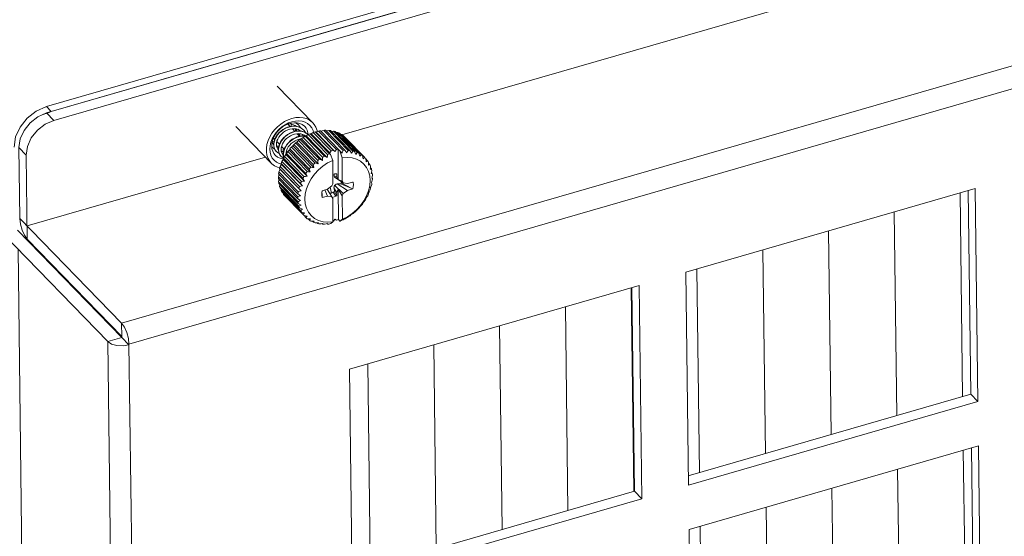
# Model space of a CAD drawing. Header units: millimetres. Extents: x 3925 to 5043, y -86 to 778.
# Tile 291 of 439: x 4825 to 4848, y 340 to 352. Entities that reach past the tile are written whole.
import ezdxf

# ---------------------------------------------------------------- set-up
doc = ezdxf.new("R2010")
doc.units = ezdxf.units.MM
doc.header["$LTSCALE"] = 46.255
for name, color, linetype in [('H30K-DUST-FIDXF_CONTINUOUS_LINE', 7, 'CONTINUOUS'), ('H30K-FOG-FILDXF_CONTINUOUS_LINE', 7, 'CONTINUOUS'), ('H30K-SPONGE-DXF_CONTINUOUS_LINE', 7, 'CONTINUOUS'), ('SW3DPS-52-39DXF_CONTINUOUS_LINE', 7, 'CONTINUOUS')]:
    doc.layers.add(name, color=color, linetype=linetype)

msp = doc.modelspace()

# ---------------------------------------------------------------- linework, layer by layer
at = {"layer": 'H30K-DUST-FIDXF_CONTINUOUS_LINE', "color": 7, "linetype": 'Continuous', "lineweight": 0}
for p, q in [((4846.9541, 347.9944), (4847.0154, 343.1546)), ((4845.3919, 347.5429), (4845.4532, 342.7031)), ((4843.8294, 347.0912), (4843.8907, 342.2514)), ((4842.2667, 346.6395), (4842.3279, 341.7997)), ((4840.7036, 346.1878), (4840.7649, 341.348)), ((4839.1402, 345.7359), (4839.2014, 340.9008)), ((4837.5765, 345.2839), (4837.6378, 340.4441)), ((4836.0125, 344.8319), (4836.0738, 339.9921)), ((4834.4483, 344.3798), (4834.5096, 339.54)), ((4832.8837, 343.9275), (4832.945, 339.0877)), ((4847.0316, 341.8741), (4847.0929, 337.0343)), ((4845.4694, 341.4225), (4845.5307, 336.5827)), ((4843.907, 340.9709), (4843.9682, 336.1311)), ((4842.3442, 340.5192), (4842.4055, 335.6794)), ((4840.7811, 340.0674), (4840.8424, 335.2276))]:
    msp.add_line(p, q, dxfattribs=at)
at = {"layer": 'H30K-FOG-FILDXF_CONTINUOUS_LINE', "color": 7, "linetype": 'Continuous', "lineweight": 0}
for p, q in [((4825.2492, 349.8935), (4894.3667, 369.8708)), ((4825.4219, 349.7154), (4894.5394, 369.6928)), ((4827.031, 344.8931), (4897.4798, 365.2553)), ((4827.2077, 344.3993), (4897.6565, 364.7615)), ((4858.8516, 357.0542), (4832.2669, 349.3703)), ((4825.4219, 349.7154), (4825.2492, 349.8935)), ((4824.6129, 347.386), (4824.5916, 349.0697)), ((4824.7643, 348.8916), (4824.5916, 349.0697)), ((4824.7896, 346.8922), (4824.7643, 348.8916)), ((4830.4502, 348.8452), (4824.7856, 347.2079)), ((4847.3151, 348.0987), (4840.4366, 346.1106)), ((4847.2065, 343.2098), (4847.1452, 348.0496)), ((4847.3793, 343.0318), (4847.3151, 348.0987)), ((4824.6129, 347.386), (4824.6276, 347.2516)), ((4824.6129, 347.386), (4827.031, 344.8931)), ((4826.7025, 344.4602), (4824.2267, 347.0124)), ((4827.0353, 344.5564), (4824.5596, 347.1086)), ((4824.7232, 346.9844), (4824.7896, 346.8922)), ((4824.7896, 346.8922), (4827.035, 344.5774)), ((4824.9216, 319.0643), (4824.5722, 346.6562)), ((4840.4366, 346.1106), (4840.5008, 341.0437)), ((4839.3272, 345.7899), (4832.4487, 343.8018)), ((4839.3914, 340.723), (4839.3272, 345.7899)), ((4839.2186, 340.901), (4839.1573, 345.7408)), ((4827.031, 344.8931), (4827.035, 344.5774)), ((4826.7025, 344.4602), (4827.0353, 344.5564)), ((4827.0519, 316.8682), (4826.7025, 344.4602)), ((4827.035, 344.5774), (4827.0353, 344.5564)), ((4827.208, 344.3783), (4827.0353, 344.5564)), ((4827.5577, 316.7653), (4827.2077, 344.3993)), ((4832.4487, 343.8018), (4832.5129, 338.7349)), ((4840.4979, 341.2708), (4847.2065, 343.2098)), ((4847.3793, 343.0318), (4847.2065, 343.2098)), ((4840.5008, 341.0437), (4847.3793, 343.0318)), ((4847.3926, 341.9784), (4840.5141, 339.9903)), ((4847.284, 337.0895), (4847.2227, 341.9293)), ((4847.4568, 336.9114), (4847.3926, 341.9784)), ((4832.51, 338.962), (4839.2186, 340.901)), ((4839.3914, 340.723), (4839.2186, 340.901)), ((4832.5129, 338.7349), (4839.3914, 340.723)), ((4840.5141, 339.9903), (4840.5783, 334.9233))]:
    msp.add_line(p, q, dxfattribs=at)
for points in [[(4824.5916, 349.0697), (4824.6217, 349.2742), (4824.714, 349.4776), (4824.8595, 349.6598), (4825.0439, 349.8031), (4825.2492, 349.8935)], [(4825.4219, 349.7154), (4825.2166, 349.6251), (4825.0322, 349.4817), (4824.8867, 349.2995), (4824.7944, 349.0961), (4824.7643, 348.8916)], [(4824.6276, 347.2516), (4824.6663, 347.1106), (4824.7232, 346.9844)], [(4827.031, 344.8931), (4827.0974, 344.8009), (4827.1543, 344.6747), (4827.1931, 344.5337), (4827.2077, 344.3993)], [(4826.7025, 344.4602), (4826.7939, 344.3993), (4826.9221, 344.3624), (4827.0675, 344.355), (4827.208, 344.3783)]]:
    msp.add_lwpolyline(points, dxfattribs=at)
at = {"layer": 'H30K-SPONGE-DXF_CONTINUOUS_LINE', "color": 7, "linetype": 'Continuous', "lineweight": 0}
for p, q in [((4825.245, 350.0442), (4894.1406, 369.9575)), ((4825.3602, 349.9255), (4894.2558, 369.8388)), ((4825.0055, 349.9388), (4825.245, 350.0442)), ((4825.245, 350.0442), (4825.3602, 349.9255)), ((4825.3602, 349.9255), (4825.2554, 349.8794)), ((4826.9768, 344.6374), (4826.9771, 344.6164))]:
    msp.add_line(p, q, dxfattribs=at)
for points in [[(4894.2817, 369.8459), (4894.279, 369.8452), (4894.2736, 369.8437), (4894.2709, 369.843), (4894.2654, 369.8415), (4894.2627, 369.8408), (4825.3602, 349.9255)], [(4824.4777, 349.0832), (4824.5129, 349.3218), (4824.6206, 349.559), (4824.7903, 349.7716), (4825.0055, 349.9388)], [(4825.3602, 349.9255), (4825.3303, 349.9164), (4825.3006, 349.9061), (4825.271, 349.8949), (4825.2415, 349.8825), (4825.2121, 349.8692), (4825.1804, 349.8534)]]:
    msp.add_lwpolyline(points, dxfattribs=at)
at = {"layer": 'SW3DPS-52-39DXF_CONTINUOUS_LINE', "color": 7, "linetype": 'Continuous', "lineweight": 0}
for p, q in [((4830.731, 350.5306), (4831.5748, 349.6607)), ((4829.744, 349.5732), (4830.5878, 348.7033)), ((4831.0348, 349.5719), (4830.9816, 349.6267)), ((4830.9826, 349.6257), (4830.9831, 349.6274)), ((4831.1476, 349.4557), (4831.089, 349.5161)), ((4831.1167, 349.6143), (4831.1567, 349.5933)), ((4831.139, 349.6026), (4831.1481, 349.5807)), ((4831.1494, 349.5806), (4831.14, 349.6021)), ((4831.1567, 349.5933), (4831.1778, 349.5764)), ((4831.166, 349.5781), (4831.1594, 349.5912)), ((4831.2057, 349.6364), (4831.165, 349.6605)), ((4831.187, 349.6493), (4831.1651, 349.6605)), ((4831.2285, 349.6177), (4831.187, 349.6493)), ((4831.1917, 349.6551), (4831.1914, 349.6593)), ((4831.2405, 349.6062), (4831.2057, 349.6364)), ((4831.2407, 349.6059), (4831.2285, 349.6177)), ((4831.2548, 349.5902), (4831.2405, 349.6062)), ((4831.2407, 349.6059), (4831.2405, 349.6062)), ((4831.3328, 349.5089), (4831.2888, 349.539)), ((4830.6398, 349.2942), (4830.6406, 349.2943)), ((4830.6706, 349.2634), (4830.6401, 349.2948)), ((4831.1551, 349.4568), (4831.1578, 349.4635)), ((4831.194, 349.4627), (4831.1901, 349.5099)), ((4831.2602, 349.3395), (4831.2017, 349.3999)), ((4831.2559, 349.2736), (4831.3073, 349.2833)), ((4831.3532, 349.4899), (4831.3328, 349.5089)), ((4831.3456, 349.3134), (4831.8062, 348.8385)), ((4831.3533, 349.4898), (4831.3532, 349.4899)), ((4831.3805, 349.362), (4831.4032, 349.344)), ((4831.3904, 349.3398), (4831.851, 348.865)), ((4831.3992, 349.3424), (4831.3929, 349.3435)), ((4831.918, 348.8304), (4831.4167, 349.3472)), ((4831.4623, 349.3767), (4831.4219, 349.4104)), ((4831.4649, 349.3784), (4831.9255, 348.9035)), ((4831.5112, 349.3992), (4831.9718, 348.9243)), ((4831.9767, 348.9423), (4831.5332, 349.3995)), ((4831.5876, 349.4282), (4832.0107, 348.992)), ((4831.6347, 349.443), (4832.0578, 349.0068)), ((4831.638, 349.4418), (4831.6347, 349.443)), ((4831.6515, 349.4366), (4831.638, 349.4418)), ((4832.095, 348.9794), (4831.6515, 349.4366)), ((4831.7114, 349.462), (4832.1346, 349.0258)), ((4831.7583, 349.4704), (4832.2189, 348.9956)), ((4831.8339, 349.479), (4832.2945, 349.0042)), ((4831.8797, 349.481), (4832.3403, 349.0061)), ((4831.9528, 349.4789), (4832.4134, 349.0041)), ((4831.9965, 349.4744), (4832.4571, 348.9995)), ((4832.0657, 349.4617), (4832.0157, 349.4547)), ((4832.0657, 349.4617), (4832.5263, 348.9869)), ((4832.1065, 349.4508), (4832.5671, 348.9759)), ((4832.1703, 349.4278), (4832.1307, 349.4258)), ((4832.1703, 349.4278), (4832.6309, 348.953)), ((4832.2075, 349.4106), (4832.6681, 348.9358)), ((4832.2648, 349.3778), (4832.2383, 349.3789)), ((4832.2648, 349.3778), (4832.7254, 348.9029)), ((4832.2976, 349.3547), (4832.7582, 348.8799)), ((4832.3472, 349.3126), (4832.3371, 349.3141)), ((4832.3472, 349.3126), (4832.8078, 348.8378)), ((4832.3626, 349.2973), (4832.8081, 348.8381)), ((4830.6009, 349.0898), (4830.6044, 349.0853)), ((4830.601, 349.0892), (4830.6047, 349.0851)), ((4830.6013, 349.0861), (4830.6045, 349.086)), ((4830.6044, 349.0853), (4830.6047, 349.0851)), ((4830.6244, 349.1636), (4830.6092, 349.1976)), ((4830.6459, 349.1339), (4830.6244, 349.1636)), ((4830.6478, 349.1384), (4830.6373, 349.1458)), ((4830.6374, 349.1457), (4830.6478, 349.137)), ((4830.6478, 349.1319), (4830.6459, 349.1339)), ((4830.7832, 349.1473), (4830.7207, 349.2118)), ((4830.7666, 349.1039), (4830.7697, 349.1048)), ((4830.8273, 349.0705), (4830.8544, 349.0739)), ((4830.85, 349.0784), (4830.8284, 349.0752)), ((4830.896, 349.031), (4830.8334, 349.0956)), ((4831.0665, 349.0814), (4831.5271, 348.6066)), ((4831.6014, 348.5944), (4831.1001, 349.1112)), ((4831.1269, 349.1433), (4831.5875, 348.6685)), ((4831.1659, 349.1793), (4831.6265, 348.7045)), ((4831.6993, 348.6849), (4831.198, 349.2017)), ((4831.2323, 349.2345), (4831.6929, 348.7597)), ((4831.2745, 349.266), (4831.7351, 348.7912)), ((4831.8055, 348.7641), (4831.3042, 349.2809)), ((4830.6972, 348.9908), (4830.7091, 348.9775)), ((4830.7089, 348.9777), (4830.7091, 348.9775)), ((4830.7605, 349.0162), (4830.7544, 349.022)), ((4830.7544, 349.022), (4830.7547, 349.0216)), ((4830.7547, 349.0216), (4830.7605, 349.016)), ((4830.7802, 348.9255), (4830.8016, 348.8858)), ((4830.8016, 348.8858), (4830.8215, 348.8615)), ((4830.8098, 348.8748), (4830.8218, 348.8613)), ((4830.8215, 348.8615), (4830.8218, 348.8613)), ((4830.8622, 348.9113), (4830.8732, 348.9113)), ((4830.8732, 348.9), (4830.867, 348.9058)), ((4830.867, 348.9058), (4830.8674, 348.9054)), ((4830.8674, 348.9054), (4830.8732, 348.8998)), ((4830.8757, 348.8212), (4830.881, 348.8191)), ((4830.8785, 348.8145), (4831.3391, 348.3397)), ((4830.9033, 348.8595), (4831.3639, 348.3847)), ((4830.9359, 348.9027), (4830.9355, 348.906)), ((4830.9363, 348.9163), (4830.9422, 348.9173)), ((4831.4379, 348.3868), (4830.9366, 348.9036)), ((4830.9455, 348.977), (4830.9479, 348.9775)), ((4830.9669, 348.958), (4830.9461, 348.9794)), ((4830.9483, 348.9313), (4831.4089, 348.4564)), ((4830.9785, 348.9741), (4831.4391, 348.4992)), ((4831.5137, 348.4944), (4831.0124, 349.0112)), ((4831.0316, 349.0416), (4831.4922, 348.5667)), ((4831.851, 348.865), (4831.918, 348.8304)), ((4831.9526, 348.954), (4831.9989, 348.9063)), ((4831.9526, 348.954), (4831.9767, 348.9423)), ((4831.9718, 348.9243), (4831.9989, 348.9063)), ((4831.9767, 348.9423), (4832.0107, 348.992)), ((4831.9989, 348.9063), (4832.0479, 348.766)), ((4832.0578, 349.0068), (4832.095, 348.9794)), ((4832.095, 348.9794), (4832.1346, 349.0258)), ((4832.1804, 348.3144), (4832.178, 349.0337)), ((4832.178, 349.0337), (4832.2154, 348.9951)), ((4832.2154, 348.9951), (4832.2189, 348.9956)), ((4832.2734, 348.8292), (4832.2154, 348.9951)), ((4832.2189, 348.9956), (4832.2705, 348.9411)), ((4832.2734, 348.8292), (4832.2752, 348.2744)), ((4832.3403, 349.0061), (4832.3854, 348.9461)), ((4832.4571, 348.9995), (4832.4953, 348.9347)), ((4832.5671, 348.9759), (4832.598, 348.9072)), ((4832.6681, 348.9358), (4832.6915, 348.864)), ((4832.7582, 348.8799), (4832.774, 348.8061)), ((4832.8078, 348.8378), (4832.8232, 348.8224)), ((4832.8232, 348.8224), (4832.8356, 348.8093)), ((4830.7976, 348.6176), (4831.2582, 348.1428)), ((4830.8236, 348.6936), (4831.2842, 348.2188)), ((4831.3277, 348.1574), (4830.8264, 348.6742)), ((4830.8427, 348.7399), (4831.3033, 348.2651)), ((4831.3755, 348.2738), (4830.8742, 348.7906)), ((4831.6014, 348.5944), (4831.5875, 348.6685)), ((4831.6265, 348.7045), (4831.6993, 348.6849)), ((4831.7351, 348.7912), (4831.8055, 348.7641)), ((4832.0497, 348.2111), (4832.0479, 348.766)), ((4832.8356, 348.8093), (4832.8439, 348.7346)), ((4832.8366, 348.7999), (4832.8765, 348.7588)), ((4832.8987, 348.7255), (4832.8992, 348.6995)), ((4832.8992, 348.6995), (4832.8998, 348.6508)), ((4832.8992, 348.6995), (4832.9302, 348.6675)), ((4832.9434, 348.5908), (4832.9406, 348.5564)), ((4832.9464, 348.6299), (4832.9434, 348.5908)), ((4832.9434, 348.5908), (4832.9678, 348.5657)), ((4830.7575, 348.3744), (4831.2181, 347.8996)), ((4830.7626, 348.4488), (4831.2232, 347.974)), ((4830.769, 348.495), (4831.2296, 348.0202)), ((4830.7848, 348.5709), (4830.7941, 348.5569)), ((4830.7848, 348.5709), (4831.2454, 348.0961)), ((4831.2954, 348.0401), (4830.7941, 348.5569)), ((4831.4379, 348.3868), (4831.4089, 348.4564)), ((4831.5137, 348.4944), (4831.4922, 348.5667)), ((4832.1489, 348.3694), (4832.0759, 348.4056)), ((4832.0904, 348.3687), (4832.2983, 348.234)), ((4832.1337, 348.4489), (4832.1471, 348.4495)), ((4832.1471, 348.4495), (4832.1489, 348.3694)), ((4832.1489, 348.3694), (4832.1804, 348.3144)), ((4832.9694, 348.4752), (4832.9656, 348.4532)), ((4832.9778, 348.5246), (4832.9694, 348.4752)), ((4832.9694, 348.4752), (4832.9887, 348.4553)), ((4832.9832, 348.3769), (4832.9742, 348.3432)), ((4832.9771, 348.3542), (4832.9924, 348.3385)), ((4832.9921, 348.4115), (4832.9832, 348.3769)), ((4830.7577, 348.3296), (4831.2183, 347.8548)), ((4830.7632, 348.2583), (4831.2238, 347.7835)), ((4830.77, 348.2158), (4831.2306, 347.7409)), ((4830.7916, 348.1934), (4830.7862, 348.1488)), ((4830.7862, 348.1488), (4831.2468, 347.674)), ((4831.3277, 348.1574), (4831.2842, 348.2188)), ((4831.3755, 348.2738), (4831.3391, 348.3397)), ((4831.9226, 348.0821), (4832.0269, 348.1578)), ((4832.0177, 347.9902), (4831.9865, 348.1285)), ((4832.0269, 348.1578), (4832.0497, 348.2111)), ((4832.2992, 347.9758), (4832.091, 348.1776)), ((4832.4035, 348.0515), (4832.1548, 348.206)), ((4832.1804, 348.3144), (4832.2752, 348.2744)), ((4832.245, 348.2073), (4832.5008, 348.1011)), ((4832.2548, 348.2622), (4832.2496, 348.2299)), ((4832.5008, 348.1011), (4832.2496, 348.2299)), ((4832.2752, 348.2744), (4832.2983, 348.234)), ((4832.2983, 348.234), (4832.403, 348.2169)), ((4832.403, 348.2169), (4832.5296, 348.2504)), ((4832.5323, 348.2382), (4832.51, 348.2452)), ((4832.5296, 348.2504), (4832.5323, 348.2382)), ((4832.9777, 348.2603), (4832.9663, 348.2286)), ((4832.9663, 348.2286), (4832.9788, 348.2176)), ((4832.9668, 348.2299), (4832.9788, 348.2176)), ((4832.9742, 348.3432), (4832.9924, 348.3385)), ((4832.9892, 348.2929), (4832.9777, 348.2603)), ((4830.7993, 348.1094), (4831.2599, 347.6346)), ((4830.8268, 348.0811), (4830.8258, 348.0481)), ((4830.8258, 348.0481), (4831.2864, 347.5733)), ((4830.8451, 348.0126), (4831.3057, 347.5377)), ((4830.8802, 347.9764), (4830.8813, 347.9582)), ((4830.8813, 347.9582), (4831.3419, 347.4834)), ((4830.9064, 347.9272), (4831.367, 347.4524)), ((4831.2793, 347.924), (4831.2232, 347.974)), ((4831.2954, 348.0401), (4831.2454, 348.0961)), ((4831.7944, 347.952), (4831.7925, 348.0199)), ((4831.7967, 347.8833), (4831.7944, 347.952)), ((4831.7962, 348.0446), (4831.9226, 348.0821)), ((4831.9231, 347.9167), (4831.7967, 347.8833)), ((4831.8648, 348.065), (4831.9231, 347.9167)), ((4831.9156, 348.0801), (4832.0278, 347.8997)), ((4832.0278, 347.8997), (4831.9231, 347.9167)), ((4832.0509, 347.8593), (4832.0278, 347.8997)), ((4832.1232, 347.9121), (4832.0629, 348.007)), ((4832.1501, 348.0058), (4832.0769, 348.1097)), ((4832.1488, 347.924), (4832.0959, 348.0203)), ((4832.1488, 347.924), (4832.1232, 347.9121)), ((4832.1501, 348.0058), (4832.1488, 347.924)), ((4832.1811, 348.0784), (4832.1501, 348.0058)), ((4832.1835, 347.3591), (4832.1811, 348.0784)), ((4832.2764, 347.9225), (4832.1811, 348.0784)), ((4832.2992, 347.9758), (4832.2764, 347.9225)), ((4832.2764, 347.9225), (4832.2782, 347.3677)), ((4832.4035, 348.0515), (4832.2992, 347.9758)), ((4832.5299, 348.0891), (4832.4035, 348.0515)), ((4832.5008, 348.1011), (4832.5012, 348.1009)), ((4832.5012, 348.1009), (4832.5299, 348.0891)), ((4832.9421, 348.1116), (4832.9482, 348.0948)), ((4831.2797, 347.8114), (4831.2183, 347.8548)), ((4831.2965, 347.7046), (4831.2306, 347.7409)), ((4832.0527, 347.3044), (4832.0509, 347.8593)), ((4831.3295, 347.6056), (4831.2599, 347.6346)), ((4831.378, 347.5162), (4831.3057, 347.5377)), ((4831.3672, 347.4525), (4831.4124, 347.406)), ((4831.5174, 347.3735), (4831.4428, 347.3802)), ((4831.4615, 347.3784), (4831.4963, 347.3426)), ((4831.5648, 347.3225), (4831.5314, 347.3224)), ((4831.6056, 347.3229), (4831.5648, 347.3225)), ((4831.5648, 347.3225), (4831.592, 347.2945)), ((4831.6763, 347.2847), (4831.6312, 347.2804)), ((4831.7039, 347.2875), (4831.6763, 347.2847)), ((4831.6763, 347.2847), (4831.6978, 347.2625)), ((4831.7945, 347.2649), (4831.8115, 347.2474)), ((4831.9175, 347.2632), (4831.9309, 347.2493)), ((4831.9309, 347.2493), (4831.9232, 347.2648)), ((4832.0043, 347.2645), (4831.9774, 347.2546)), ((4832.0527, 347.3044), (4832.0043, 347.2645)), ((4832.0527, 347.3158), (4832.0634, 347.3186)), ((4832.1003, 347.3668), (4832.0634, 347.3186)), ((4832.1401, 347.3427), (4832.1003, 347.3668)), ((4832.1835, 347.3591), (4832.221, 347.3205)), ((4832.221, 347.3205), (4832.2782, 347.3677)), ((4832.2244, 347.3219), (4832.221, 347.3205))]:
    msp.add_line(p, q, dxfattribs=at)
for points in [[(4831.0794, 349.7623), (4830.9885, 349.7303), (4830.8996, 349.6861), (4830.8148, 349.6305), (4830.736, 349.565), (4830.6648, 349.4909), (4830.603, 349.4099), (4830.5519, 349.3239), (4830.5126, 349.2346), (4830.4859, 349.1442), (4830.4726, 349.0546), (4830.4729, 348.9679), (4830.4868, 348.8859), (4830.514, 348.8106), (4830.5538, 348.7435), (4830.5878, 348.7033)], [(4831.5748, 349.6607), (4831.5572, 349.6777), (4831.495, 349.7239), (4831.4235, 349.7579), (4831.3443, 349.7791), (4831.2593, 349.787), (4831.1704, 349.7813), (4831.0794, 349.7623)], [(4830.5543, 349.0341), (4830.5605, 349.1142), (4830.5796, 349.1961), (4830.6109, 349.2776), (4830.6537, 349.3565), (4830.7076, 349.4319), (4830.7707, 349.501), (4830.8415, 349.5621), (4830.9181, 349.6136), (4830.9986, 349.6544), (4831.0809, 349.6835), (4831.1632, 349.7002), (4831.2434, 349.7043), (4831.3196, 349.6956), (4831.39, 349.6742), (4831.4529, 349.6408), (4831.5069, 349.596), (4831.5499, 349.5416), (4831.5818, 349.478), (4831.5949, 349.4306)], [(4830.599, 349.11), (4830.6047, 349.1796), (4830.6221, 349.2506), (4830.6507, 349.3211), (4830.6897, 349.3891), (4830.7381, 349.4529), (4830.7945, 349.5106), (4830.8575, 349.5608), (4830.9252, 349.6019), (4830.9958, 349.633)], [(4831.3533, 349.4898), (4831.3417, 349.5011), (4831.301, 349.5323), (4831.2546, 349.5564), (4831.2035, 349.5726), (4831.1488, 349.5807), (4831.0914, 349.5804), (4831.0328, 349.5716), (4830.9745, 349.5548), (4830.9177, 349.5304), (4830.8638, 349.4991), (4830.8139, 349.4617), (4830.769, 349.4192), (4830.73, 349.3724), (4830.6977, 349.3225), (4830.6729, 349.2706), (4830.656, 349.2181), (4830.6477, 349.1662), (4830.6478, 349.1164), (4830.6564, 349.0698), (4830.6731, 349.0276), (4830.6972, 348.9908)], [(4831.2888, 349.539), (4831.2393, 349.5607), (4831.185, 349.5737), (4831.1272, 349.5777), (4831.0672, 349.5727), (4831.0066, 349.5589), (4830.9469, 349.5365), (4830.8897, 349.5065), (4830.8362, 349.4697), (4830.7876, 349.4269), (4830.745, 349.3793), (4830.7094, 349.328), (4830.6816, 349.2745), (4830.6624, 349.2204), (4830.6521, 349.1671), (4830.6509, 349.1157), (4830.6587, 349.0677), (4830.6754, 349.0244)], [(4830.7547, 349.0216), (4830.747, 349.0302), (4830.7271, 349.0616), (4830.7147, 349.0982), (4830.7101, 349.1385), (4830.7133, 349.1816), (4830.7243, 349.2265), (4830.7428, 349.2721), (4830.7685, 349.3169), (4830.8008, 349.3598), (4830.839, 349.3994), (4830.8822, 349.4347), (4830.9293, 349.4648), (4830.9792, 349.4888), (4831.0306, 349.5059), (4831.0822, 349.5158), (4831.1329, 349.518), (4831.1815, 349.5124), (4831.2271, 349.499), (4831.2681, 349.478), (4831.2905, 349.4602)], [(4830.9958, 349.633), (4831.0675, 349.6531), (4831.1383, 349.6617), (4831.2061, 349.6586), (4831.2693, 349.6439), (4831.326, 349.6179), (4831.3747, 349.5813), (4831.384, 349.5722)], [(4830.9965, 349.6332), (4831.025, 349.634), (4831.0723, 349.6279), (4831.1167, 349.6143)], [(4831.0682, 349.6284), (4831.0641, 349.5808), (4831.0629, 349.5761)], [(4831.1574, 349.5928), (4831.1635, 349.584), (4831.1659, 349.5781)], [(4831.2046, 349.6359), (4831.1921, 349.6547), (4831.1879, 349.6594)], [(4831.2884, 349.5389), (4831.2853, 349.5457), (4831.2548, 349.5902)], [(4831.384, 349.5722), (4831.4141, 349.5353), (4831.4431, 349.4809), (4831.4609, 349.4198), (4831.4647, 349.3783)], [(4831.6807, 349.4491), (4831.6758, 349.478), (4831.6486, 349.5534), (4831.6088, 349.6204), (4831.5748, 349.6607)], [(4831.4626, 349.3769), (4831.4541, 349.3852), (4831.4131, 349.4165), (4831.3665, 349.4405), (4831.3151, 349.4567), (4831.26, 349.4646), (4831.2026, 349.4641), (4831.1441, 349.4552), (4831.086, 349.4382), (4831.0295, 349.4138), (4830.9759, 349.3825), (4830.9261, 349.3451), (4830.8813, 349.3025), (4830.8424, 349.2557), (4830.8102, 349.2059), (4830.7854, 349.1539), (4830.7686, 349.1013), (4830.7603, 349.0494), (4830.7606, 348.9997), (4830.7692, 348.9533), (4830.7858, 348.9114), (4830.8098, 348.8748)], [(4831.4219, 349.4104), (4831.3748, 349.4358), (4831.3226, 349.4528), (4831.2663, 349.4609), (4831.2073, 349.4599), (4831.1468, 349.45), (4831.0865, 349.4315), (4831.0281, 349.4049), (4830.9724, 349.3708), (4830.9212, 349.3303), (4830.8756, 349.2845), (4830.8368, 349.2347), (4830.8054, 349.182), (4830.7824, 349.1278), (4830.7681, 349.0738), (4830.763, 349.0212), (4830.767, 348.9715), (4830.7798, 348.9267)], [(4830.8674, 348.9054), (4830.8597, 348.9141), (4830.8398, 348.9454), (4830.8274, 348.9819), (4830.8228, 349.0221), (4830.826, 349.0654), (4830.837, 349.1105), (4830.8555, 349.156), (4830.8812, 349.2007), (4830.9135, 349.2435), (4830.9516, 349.2831), (4830.9948, 349.3185), (4831.042, 349.3487), (4831.092, 349.3727), (4831.1435, 349.3898), (4831.1951, 349.3996), (4831.2456, 349.4018), (4831.2941, 349.3963), (4831.3394, 349.383), (4831.3805, 349.362)], [(4831.4043, 349.3439), (4831.3731, 349.3484), (4831.3156, 349.3479), (4831.2571, 349.339), (4831.1989, 349.3221), (4831.1424, 349.2977), (4831.0888, 349.2664), (4831.039, 349.2291), (4830.9943, 349.1866), (4830.9554, 349.14), (4830.9232, 349.0903), (4830.8984, 349.0386), (4830.8815, 348.986), (4830.8731, 348.9339), (4830.8733, 348.8839), (4830.8819, 348.8373), (4830.8856, 348.8278)], [(4831.3929, 349.3435), (4831.3342, 349.3448), (4831.2739, 349.337), (4831.2136, 349.3205), (4831.1549, 349.296), (4831.0987, 349.2638), (4831.0465, 349.225), (4830.9996, 349.1807), (4830.9592, 349.1321), (4830.9259, 349.0803), (4830.9006, 349.0268), (4830.8839, 348.9727), (4830.8762, 348.9196), (4830.8776, 348.8691), (4830.8865, 348.8293)], [(4831.1599, 349.5149), (4831.1607, 349.4847), (4831.1569, 349.4571)], [(4831.1616, 349.4578), (4831.1644, 349.4792), (4831.1631, 349.5145)], [(4831.1868, 349.5109), (4831.1889, 349.5007), (4831.1898, 349.4621)], [(4831.2513, 349.4645), (4831.2424, 349.4911), (4831.2313, 349.5108)], [(4831.2371, 349.3634), (4831.2465, 349.3977), (4831.247, 349.4016)], [(4831.2397, 349.4926), (4831.2469, 349.4768), (4831.25, 349.4645)], [(4831.2607, 349.4001), (4831.262, 349.3826), (4831.2587, 349.3411)], [(4831.2634, 349.34), (4831.2639, 349.3425), (4831.2651, 349.3947), (4831.2643, 349.3997)], [(4831.3456, 349.3134), (4831.3246, 349.297), (4831.3042, 349.2809)], [(4831.3226, 349.3479), (4831.3254, 349.3821), (4831.3251, 349.3872)], [(4831.3456, 349.3134), (4831.3679, 349.3268), (4831.3904, 349.3398)], [(4831.3524, 349.3763), (4831.3595, 349.361), (4831.3627, 349.3483)], [(4831.4011, 349.4227), (4831.3979, 349.4298), (4831.3675, 349.4741), (4831.3532, 349.4899)], [(4831.4167, 349.3472), (4831.4036, 349.3437), (4831.3904, 349.3398)], [(4831.4649, 349.3784), (4831.4404, 349.3627), (4831.4167, 349.3472)], [(4831.4649, 349.3784), (4831.488, 349.389), (4831.5112, 349.3992)], [(4831.5332, 349.3995), (4831.5222, 349.3994), (4831.5112, 349.3992)], [(4831.5876, 349.4282), (4831.56, 349.4138), (4831.5332, 349.3995)], [(4831.5876, 349.4282), (4831.6111, 349.4359), (4831.6347, 349.443)], [(4831.7114, 349.462), (4831.681, 349.4493), (4831.6515, 349.4366)], [(4831.7114, 349.462), (4831.7349, 349.4665), (4831.7583, 349.4704)], [(4831.8339, 349.479), (4831.8011, 349.4684), (4831.7702, 349.4582)], [(4831.8339, 349.479), (4831.8569, 349.4803), (4831.8797, 349.481)], [(4831.9528, 349.4789), (4831.918, 349.4709), (4831.8948, 349.4654)], [(4831.9528, 349.4789), (4831.9748, 349.4769), (4831.9965, 349.4744)], [(4832.0657, 349.4617), (4832.0863, 349.4565), (4832.1065, 349.4508)], [(4832.1703, 349.4278), (4832.1891, 349.4195), (4832.2075, 349.4106)], [(4832.2648, 349.3778), (4832.2814, 349.3665), (4832.2976, 349.3547)], [(4830.6821, 348.8913), (4830.652, 348.9282), (4830.623, 348.9825), (4830.6052, 349.0437), (4830.599, 349.11)], [(4830.6044, 349.0853), (4830.6204, 349.0704), (4830.6604, 349.0426), (4830.6685, 349.0391)], [(4830.6547, 349.2096), (4830.6162, 349.2086), (4830.612, 349.2093)], [(4830.7694, 349.1039), (4830.7423, 349.1042), (4830.7134, 349.1098)], [(4830.7136, 349.1078), (4830.7293, 349.1033), (4830.7684, 349.0998)], [(4830.7645, 349.0754), (4830.7296, 349.0822), (4830.7186, 349.0867)], [(4830.7192, 349.085), (4830.7274, 349.0812), (4830.764, 349.0727)], [(4830.9355, 348.906), (4830.9387, 348.9492), (4830.9496, 348.994), (4830.968, 349.0392), (4830.9935, 349.084), (4831.0258, 349.1269), (4831.064, 349.1667), (4831.1073, 349.2022), (4831.1546, 349.2324), (4831.2045, 349.2564), (4831.2559, 349.2736)], [(4831.0316, 349.0416), (4831.0489, 349.0616), (4831.0665, 349.0814)], [(4831.1001, 349.1112), (4831.0834, 349.0966), (4831.0665, 349.0814)], [(4831.1269, 349.1433), (4831.1132, 349.1272), (4831.1001, 349.1112)], [(4831.1269, 349.1433), (4831.1462, 349.1615), (4831.1659, 349.1793)], [(4831.198, 349.2017), (4831.182, 349.1907), (4831.1659, 349.1793)], [(4831.2323, 349.2345), (4831.2148, 349.218), (4831.198, 349.2017)], [(4831.2323, 349.2345), (4831.2533, 349.2505), (4831.2745, 349.266)], [(4831.3042, 349.2809), (4831.2894, 349.2736), (4831.2745, 349.266)], [(4830.8262, 348.6735), (4830.7726, 348.6897), (4830.7097, 348.7232), (4830.6558, 348.768), (4830.6127, 348.8224), (4830.5808, 348.886), (4830.5611, 348.9572), (4830.5543, 349.0341)], [(4830.6754, 349.0244), (4830.7004, 348.9871), (4830.7089, 348.9777)], [(4830.8765, 348.8041), (4830.86, 348.8049), (4830.7968, 348.8196), (4830.7401, 348.8456), (4830.6914, 348.8821), (4830.6821, 348.8913)], [(4830.7089, 348.9777), (4830.7249, 348.9628), (4830.7629, 348.9375), (4830.7778, 348.9316)], [(4830.8215, 348.8615), (4830.8377, 348.8466), (4830.8757, 348.8212)], [(4830.8241, 349.0111), (4830.8687, 349.0166), (4830.8936, 349.0236)], [(4830.8796, 348.9742), (4830.8715, 348.9738), (4830.8316, 348.9792), (4830.8279, 348.9805)], [(4830.8287, 348.978), (4830.8293, 348.9778), (4830.8709, 348.9704), (4830.879, 348.9706)], [(4830.8785, 348.8145), (4830.8762, 348.8025), (4830.8742, 348.7906)], [(4830.8785, 348.8145), (4830.8907, 348.8371), (4830.9033, 348.8595)], [(4830.9366, 348.9036), (4830.9201, 348.8819), (4830.9033, 348.8595)], [(4830.9483, 348.9313), (4830.9423, 348.9174), (4830.9366, 348.9036)], [(4830.9483, 348.9313), (4830.9631, 348.9528), (4830.9785, 348.9741)], [(4831.0124, 349.0112), (4830.9955, 348.993), (4830.9785, 348.9741)], [(4831.0316, 349.0416), (4831.0218, 349.0263), (4831.0124, 349.0112)], [(4831.8055, 348.7641), (4831.806, 348.8008), (4831.8062, 348.8385)], [(4831.8062, 348.8385), (4831.8285, 348.852), (4831.851, 348.865)], [(4831.918, 348.8304), (4831.9218, 348.8665), (4831.9255, 348.9035)], [(4831.9255, 348.9035), (4831.9486, 348.9142), (4831.9718, 348.9243)], [(4832.0578, 349.0068), (4832.0343, 348.9997), (4832.0107, 348.992)], [(4832.178, 349.0337), (4832.1563, 349.03), (4832.1346, 349.0258)], [(4832.2705, 348.9411), (4832.2825, 348.9721), (4832.2945, 349.0042)], [(4832.6128, 348.7944), (4832.5073, 348.8251), (4832.3932, 348.8368), (4832.2734, 348.8292)], [(4832.2945, 349.0042), (4832.3175, 349.0055), (4832.3403, 349.0061)], [(4832.3854, 348.9461), (4832.3994, 348.9746), (4832.4134, 349.0041)], [(4832.4134, 349.0041), (4832.4354, 349.0021), (4832.4571, 348.9995)], [(4832.4953, 348.9347), (4832.5107, 348.9604), (4832.5263, 348.9869)], [(4832.5263, 348.9869), (4832.5469, 348.9817), (4832.5671, 348.9759)], [(4832.598, 348.9072), (4832.6144, 348.9297), (4832.6309, 348.953)], [(4832.6309, 348.953), (4832.6497, 348.9447), (4832.6681, 348.9358)], [(4832.6915, 348.864), (4832.7084, 348.8832), (4832.7254, 348.9029)], [(4832.7254, 348.9029), (4832.742, 348.8917), (4832.7582, 348.8799)], [(4832.774, 348.8061), (4832.7908, 348.8217), (4832.8078, 348.8378)], [(4830.5878, 348.7033), (4830.6054, 348.6863), (4830.6676, 348.6401), (4830.7391, 348.606), (4830.7904, 348.5923)], [(4830.7848, 348.5709), (4830.7909, 348.5943), (4830.7976, 348.6176)], [(4830.8264, 348.6742), (4830.8121, 348.6464), (4830.7976, 348.6176)], [(4830.8236, 348.6936), (4830.8329, 348.7168), (4830.8427, 348.7399)], [(4830.8236, 348.6936), (4830.8249, 348.6839), (4830.8264, 348.6742)], [(4830.8742, 348.7906), (4830.8585, 348.7656), (4830.8427, 348.7399)], [(4832.0479, 348.766), (4831.9282, 348.7063), (4831.8144, 348.6307), (4831.7094, 348.5409), (4831.6156, 348.4393), (4831.5356, 348.3283), (4831.4713, 348.2108), (4831.4243, 348.0897), (4831.3957, 347.9681), (4831.3864, 347.8489), (4831.3965, 347.7352), (4831.4258, 347.6297), (4831.4735, 347.5352), (4831.5385, 347.454), (4831.6191, 347.3881), (4831.7133, 347.3393), (4831.8188, 347.3086), (4831.9329, 347.2969), (4832.0527, 347.3044)], [(4831.4922, 348.5667), (4831.5095, 348.5868), (4831.5271, 348.6066)], [(4831.5271, 348.6066), (4831.5648, 348.6003), (4831.6014, 348.5944)], [(4831.5875, 348.6685), (4831.6068, 348.6867), (4831.6265, 348.7045)], [(4831.6929, 348.7597), (4831.7139, 348.7757), (4831.7351, 348.7912)], [(4831.6993, 348.6849), (4831.6962, 348.7217), (4831.6929, 348.7597)], [(4832.2782, 347.3677), (4832.3979, 347.4273), (4832.5117, 347.503), (4832.6167, 347.5927), (4832.7105, 347.6944), (4832.7905, 347.8053), (4832.8548, 347.9228), (4832.9018, 348.0439), (4832.9304, 348.1656), (4832.9397, 348.2847), (4832.9296, 348.3985), (4832.9003, 348.5039), (4832.8526, 348.5984), (4832.7876, 348.6796), (4832.707, 348.7455), (4832.6128, 348.7944)], [(4832.8439, 348.7346), (4832.8601, 348.7465), (4832.8765, 348.7588)], [(4832.8765, 348.7588), (4832.8879, 348.7424), (4832.8987, 348.7255)], [(4832.8998, 348.6508), (4832.9149, 348.659), (4832.9302, 348.6675)], [(4832.9302, 348.6675), (4832.9386, 348.6489), (4832.9464, 348.6299)], [(4830.7577, 348.3296), (4830.7573, 348.3519), (4830.7575, 348.3744)], [(4830.7762, 348.4348), (4830.7678, 348.4081), (4830.7575, 348.3744)], [(4830.7626, 348.4488), (4830.7655, 348.4718), (4830.769, 348.495)], [(4830.7941, 348.5569), (4830.7816, 348.5264), (4830.769, 348.495)], [(4831.3391, 348.3397), (4831.3513, 348.3623), (4831.3639, 348.3847)], [(4831.3639, 348.3847), (4831.4014, 348.3857), (4831.4379, 348.3868)], [(4831.4089, 348.4564), (4831.4237, 348.478), (4831.4391, 348.4992)], [(4831.4391, 348.4992), (4831.4769, 348.4967), (4831.5137, 348.4944)], [(4832.049, 348.4318), (4832.053, 348.4334), (4832.0937, 348.4439), (4832.1337, 348.4489)], [(4832.0894, 348.4428), (4832.0878, 348.4386), (4832.0818, 348.4221), (4832.0759, 348.4056)], [(4832.0759, 348.4056), (4832.0802, 348.3935), (4832.085, 348.3812), (4832.0904, 348.3687)], [(4832.9406, 348.5564), (4832.9542, 348.5609), (4832.9678, 348.5657)], [(4832.9656, 348.4532), (4832.9771, 348.4541), (4832.9887, 348.4553)], [(4832.9678, 348.5657), (4832.9731, 348.5453), (4832.9778, 348.5246)], [(4832.9887, 348.4553), (4832.9907, 348.4335), (4832.9921, 348.4115)], [(4830.7748, 348.312), (4830.7708, 348.2938), (4830.7632, 348.2583)], [(4830.77, 348.2158), (4830.7663, 348.2369), (4830.7632, 348.2583)], [(4830.7993, 348.1094), (4830.7924, 348.1289), (4830.7862, 348.1488)], [(4831.2454, 348.0961), (4831.2515, 348.1194), (4831.2582, 348.1428)], [(4831.2582, 348.1428), (4831.2934, 348.1501), (4831.3277, 348.1574)], [(4831.2842, 348.2188), (4831.2935, 348.242), (4831.3033, 348.2651)], [(4831.3033, 348.2651), (4831.3399, 348.2694), (4831.3755, 348.2738)], [(4832.091, 348.1776), (4832.0858, 348.1561), (4832.0811, 348.1335), (4832.0769, 348.1097)], [(4832.1548, 348.206), (4832.1324, 348.1969), (4832.1111, 348.1875), (4832.091, 348.1776)], [(4832.245, 348.2073), (4832.2146, 348.207), (4832.1845, 348.2065), (4832.1548, 348.206)], [(4832.2496, 348.2299), (4832.2479, 348.2225), (4832.245, 348.2073)], [(4832.5323, 348.2382), (4832.5387, 348.1906), (4832.5379, 348.1405), (4832.5299, 348.0891)], [(4832.9691, 348.171), (4832.9556, 348.1409), (4832.9421, 348.1116)], [(4832.9788, 348.2176), (4832.9743, 348.1943), (4832.9691, 348.171)], [(4832.9924, 348.3385), (4832.9911, 348.3157), (4832.9892, 348.2929)], [(4830.8451, 348.0126), (4830.8351, 348.0302), (4830.8258, 348.0481)], [(4830.9064, 347.9272), (4830.8936, 347.9425), (4830.8813, 347.9582)], [(4831.2183, 347.8548), (4831.2179, 347.8771), (4831.2181, 347.8996)], [(4831.2181, 347.8996), (4831.2492, 347.9118), (4831.2793, 347.924)], [(4831.2232, 347.974), (4831.2261, 347.997), (4831.2296, 348.0202)], [(4831.2296, 348.0202), (4831.263, 348.0301), (4831.2954, 348.0401)], [(4831.7871, 347.9471), (4831.7878, 347.9887), (4831.7962, 348.0446)], [(4831.7967, 347.8833), (4831.788, 347.9344), (4831.7871, 347.9471)], [(4832.0177, 347.9902), (4831.9994, 347.9857), (4831.9808, 347.9826), (4831.9765, 347.9822)], [(4832.0629, 348.007), (4832.0476, 348.0004), (4832.0326, 347.9948), (4832.0177, 347.9902)], [(4832.1232, 347.9121), (4832.083, 347.8962), (4832.0423, 347.8856), (4832.0363, 347.8849)], [(4832.0959, 348.0203), (4832.0849, 348.0163), (4832.0739, 348.0118), (4832.0629, 348.0069)], [(4832.0769, 348.1097), (4832.083, 348.0803), (4832.0959, 348.0203)], [(4832.8467, 347.8795), (4832.8429, 347.8666), (4832.8387, 347.8536)], [(4832.8792, 347.927), (4832.8629, 347.9029), (4832.8467, 347.8795)], [(4832.9012, 347.9727), (4832.8905, 347.9498), (4832.8792, 347.927)], [(4832.9019, 347.9945), (4832.9017, 347.9836), (4832.9012, 347.9727)], [(4832.9322, 348.0482), (4832.917, 348.021), (4832.9019, 347.9945)], [(4832.9482, 348.0948), (4832.9405, 348.0715), (4832.9322, 348.0482)], [(4831.2238, 347.7835), (4831.2522, 347.7975), (4831.2797, 347.8114)], [(4831.2306, 347.7409), (4831.2269, 347.7621), (4831.2238, 347.7835)], [(4831.2468, 347.674), (4831.272, 347.6894), (4831.2965, 347.7046)], [(4831.2599, 347.6346), (4831.253, 347.6541), (4831.2468, 347.674)], [(4832.6955, 347.6649), (4832.6842, 347.6493), (4832.6725, 347.6335)], [(4832.7294, 347.6984), (4832.7123, 347.6814), (4832.6955, 347.6649)], [(4832.762, 347.7398), (4832.7459, 347.719), (4832.7294, 347.6984)], [(4832.7774, 347.7689), (4832.7699, 347.7544), (4832.762, 347.7398)], [(4832.8112, 347.8096), (4832.7942, 347.7889), (4832.7774, 347.7689)], [(4832.8387, 347.8536), (4832.8252, 347.8315), (4832.8112, 347.8096)], [(4831.2864, 347.5733), (4831.3083, 347.5895), (4831.3295, 347.6056)], [(4831.3057, 347.5377), (4831.2957, 347.5553), (4831.2864, 347.5733)], [(4831.3419, 347.4834), (4831.3603, 347.4999), (4831.378, 347.5162)], [(4831.367, 347.4524), (4831.3542, 347.4677), (4831.3419, 347.4834)], [(4831.441, 347.4384), (4831.4046, 347.4452), (4831.367, 347.4524)], [(4831.4124, 347.406), (4831.427, 347.4223), (4831.441, 347.4384)], [(4832.3905, 347.4114), (4832.3685, 347.3955), (4832.3457, 347.3795)], [(4832.4186, 347.4226), (4832.4045, 347.4168), (4832.3905, 347.4114)], [(4832.4623, 347.4516), (4832.4406, 347.4368), (4832.4186, 347.4226)], [(4832.5001, 347.4844), (4832.4815, 347.4681), (4832.4623, 347.4516)], [(4832.5312, 347.503), (4832.5156, 347.4935), (4832.5001, 347.4844)], [(4832.5719, 347.5368), (4832.5517, 347.5197), (4832.5312, 347.503)], [(4832.6024, 347.5694), (4832.5874, 347.5532), (4832.5719, 347.5368)], [(4832.6354, 347.5955), (4832.6189, 347.5822), (4832.6024, 347.5694)], [(4832.6725, 347.6335), (4832.6541, 347.6143), (4832.6354, 347.5955)], [(4831.4428, 347.3802), (4831.4273, 347.3928), (4831.4124, 347.406)], [(4831.4963, 347.3426), (4831.5071, 347.3581), (4831.5174, 347.3735)], [(4831.5314, 347.3224), (4831.5136, 347.3322), (4831.4963, 347.3426)], [(4831.592, 347.2945), (4831.599, 347.3087), (4831.6056, 347.3229)], [(4831.6312, 347.2804), (4831.6114, 347.2871), (4831.592, 347.2945)], [(4831.6978, 347.2625), (4831.701, 347.275), (4831.7039, 347.2875)], [(4831.7402, 347.2547), (4831.7189, 347.2583), (4831.6978, 347.2625)], [(4831.8105, 347.268), (4831.7759, 347.2613), (4831.7402, 347.2547)], [(4831.8115, 347.2474), (4831.8111, 347.2577), (4831.8105, 347.268)], [(4831.8564, 347.2461), (4831.8338, 347.2464), (4831.8115, 347.2474)], [(4831.9232, 347.2648), (4831.8903, 347.2554), (4831.8564, 347.2461)], [(4831.9774, 347.2546), (4831.9541, 347.2516), (4831.9309, 347.2493)], [(4832.1401, 347.3427), (4832.1618, 347.3507), (4832.1835, 347.3591)], [(4832.2758, 347.352), (4832.2505, 347.337), (4832.2244, 347.3219)], [(4832.3, 347.3558), (4832.2879, 347.3538), (4832.2758, 347.352)], [(4832.3457, 347.3795), (4832.3229, 347.3674), (4832.3, 347.3558)]]:
    msp.add_lwpolyline(points, dxfattribs=at)

doc.saveas('drawing.dxf')
